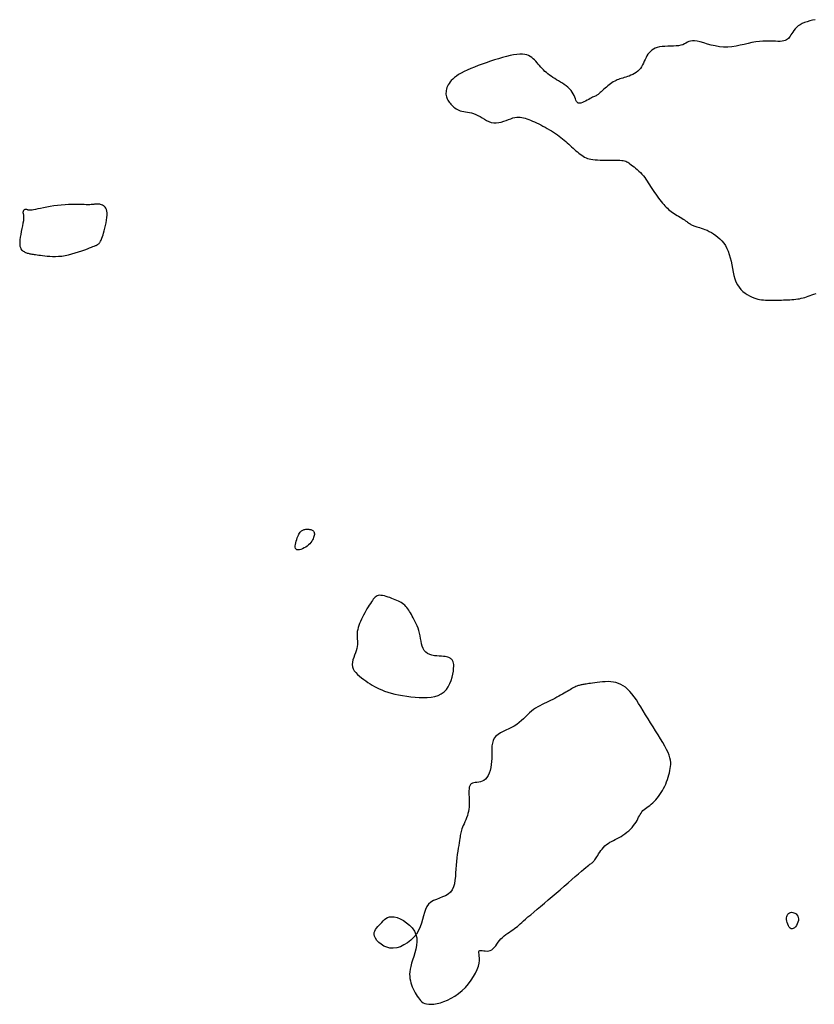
# Model space of a CAD drawing. Header units: millimetres. Extents: x 32690613 to 32693367, y 5343692 to 5344708.
# Tile 813 of 1009: x 32693035 to 32693059, y 5344184 to 5344214. Entities that reach past the tile are written whole.
import ezdxf

# ---------------------------------------------------------------- set-up
doc = ezdxf.new("R2010")
doc.units = ezdxf.units.MM
doc.header["$LTSCALE"] = 20
doc.layers.add('02-DGM_HL_491.50', color=72, linetype='Continuous')
doc.layers.add('02-DGM_HL_492.00', color=82, linetype='Continuous')

msp = doc.modelspace()

# ---------------------------------------------------------------- linework, layer by layer
at = {"layer": '02-DGM_HL_491.50', "elevation": 491.5, "flags": 128}
for points in [[(32693043.97, 5344198.23), (32693043.959, 5344198.197), (32693043.944, 5344198.162), (32693043.926, 5344198.126), (32693043.903, 5344198.088), (32693043.877, 5344198.051), (32693043.845, 5344198.014), (32693043.81, 5344197.978), (32693043.77, 5344197.944), (32693043.725, 5344197.913), (32693043.678, 5344197.885), (32693043.629, 5344197.861), (32693043.581, 5344197.843), (32693043.536, 5344197.832), (32693043.495, 5344197.828), (32693043.461, 5344197.833), (32693043.434, 5344197.848), (32693043.418, 5344197.873), (32693043.409, 5344197.907), (32693043.409, 5344197.948), (32693043.414, 5344197.994), (32693043.424, 5344198.043), (32693043.438, 5344198.093), (32693043.454, 5344198.142), (32693043.471, 5344198.188), (32693043.488, 5344198.23), (32693043.505, 5344198.268), (32693043.522, 5344198.301), (32693043.539, 5344198.331), (32693043.556, 5344198.356), (32693043.574, 5344198.378), (32693043.593, 5344198.396), (32693043.613, 5344198.411), (32693043.634, 5344198.423), (32693043.655, 5344198.432), (32693043.678, 5344198.438), (32693043.701, 5344198.443), (32693043.724, 5344198.445), (32693043.748, 5344198.446), (32693043.772, 5344198.446), (32693043.795, 5344198.446), (32693043.817, 5344198.444), (32693043.839, 5344198.442), (32693043.861, 5344198.439), (32693043.881, 5344198.434), (32693043.899, 5344198.429), (32693043.917, 5344198.421), (32693043.933, 5344198.412), (32693043.947, 5344198.402), (32693043.959, 5344198.388), (32693043.968, 5344198.373), (32693043.976, 5344198.355), (32693043.98, 5344198.335), (32693043.982, 5344198.313), (32693043.982, 5344198.288), (32693043.977, 5344198.26)], [(32693047.869, 5344193.573), (32693047.938, 5344193.646), (32693047.996, 5344193.73), (32693048.044, 5344193.822), (32693048.082, 5344193.918), (32693048.112, 5344194.015), (32693048.133, 5344194.11), (32693048.148, 5344194.198), (32693048.157, 5344194.275), (32693048.161, 5344194.341), (32693048.16, 5344194.394), (32693048.155, 5344194.437), (32693048.147, 5344194.471), (32693048.136, 5344194.498), (32693048.123, 5344194.52), (32693048.108, 5344194.537), (32693048.092, 5344194.553), (32693048.076, 5344194.568), (32693048.057, 5344194.581), (32693048.036, 5344194.594), (32693048.011, 5344194.606), (32693047.982, 5344194.617), (32693047.946, 5344194.626), (32693047.902, 5344194.633), (32693047.851, 5344194.639), (32693047.791, 5344194.643), (32693047.723, 5344194.646), (32693047.652, 5344194.651), (32693047.579, 5344194.659), (32693047.507, 5344194.673), (32693047.438, 5344194.693), (32693047.376, 5344194.722), (32693047.322, 5344194.761), (32693047.278, 5344194.812), (32693047.245, 5344194.873), (32693047.218, 5344194.942), (32693047.197, 5344195.017), (32693047.18, 5344195.096), (32693047.165, 5344195.177), (32693047.15, 5344195.258), (32693047.133, 5344195.337), (32693047.112, 5344195.413), (32693047.089, 5344195.484), (32693047.063, 5344195.552), (32693047.035, 5344195.617), (32693047.006, 5344195.678), (32693046.976, 5344195.736), (32693046.947, 5344195.791), (32693046.918, 5344195.843), (32693046.891, 5344195.893), (32693046.864, 5344195.94), (32693046.838, 5344195.985), (32693046.812, 5344196.027), (32693046.785, 5344196.066), (32693046.758, 5344196.103), (32693046.728, 5344196.137), (32693046.697, 5344196.168), (32693046.663, 5344196.197), (32693046.627, 5344196.223), (32693046.588, 5344196.248), (32693046.547, 5344196.271), (32693046.503, 5344196.293), (32693046.457, 5344196.314), (32693046.408, 5344196.334), (32693046.356, 5344196.355), (32693046.302, 5344196.376), (32693046.246, 5344196.397), (32693046.19, 5344196.416), (32693046.134, 5344196.433), (32693046.08, 5344196.448), (32693046.028, 5344196.459), (32693045.979, 5344196.465), (32693045.935, 5344196.467), (32693045.896, 5344196.462), (32693045.861, 5344196.451), (32693045.83, 5344196.435), (32693045.801, 5344196.413), (32693045.774, 5344196.386), (32693045.748, 5344196.354), (32693045.721, 5344196.316), (32693045.692, 5344196.274), (32693045.661, 5344196.226), (32693045.629, 5344196.175), (32693045.595, 5344196.12), (32693045.56, 5344196.062), (32693045.525, 5344196.002), (32693045.491, 5344195.94), (32693045.457, 5344195.876), (32693045.424, 5344195.813), (32693045.393, 5344195.749), (32693045.365, 5344195.686), (32693045.339, 5344195.623), (32693045.316, 5344195.56), (32693045.297, 5344195.499), (32693045.282, 5344195.439), (32693045.27, 5344195.38), (32693045.264, 5344195.323), (32693045.262, 5344195.267), (32693045.264, 5344195.213), (32693045.267, 5344195.158), (32693045.271, 5344195.104), (32693045.273, 5344195.049), (32693045.272, 5344194.992), (32693045.267, 5344194.934), (32693045.255, 5344194.872), (32693045.236, 5344194.807), (32693045.212, 5344194.74), (32693045.186, 5344194.671), (32693045.161, 5344194.601), (32693045.139, 5344194.531), (32693045.124, 5344194.462), (32693045.118, 5344194.394), (32693045.124, 5344194.328), (32693045.144, 5344194.266), (32693045.178, 5344194.207), (32693045.222, 5344194.151), (32693045.274, 5344194.097), (32693045.333, 5344194.046), (32693045.396, 5344193.997), (32693045.461, 5344193.95), (32693045.527, 5344193.905), (32693045.59, 5344193.861), (32693045.652, 5344193.819), (32693045.715, 5344193.778), (32693045.78, 5344193.74), (32693045.848, 5344193.702), (32693045.921, 5344193.666), (32693046, 5344193.632), (32693046.087, 5344193.599), (32693046.181, 5344193.567), (32693046.284, 5344193.538), (32693046.393, 5344193.51), (32693046.508, 5344193.485), (32693046.627, 5344193.462), (32693046.749, 5344193.443), (32693046.874, 5344193.427), (32693046.999, 5344193.414), (32693047.124, 5344193.406), (32693047.248, 5344193.402), (32693047.368, 5344193.406), (32693047.484, 5344193.417), (32693047.593, 5344193.439), (32693047.695, 5344193.471), (32693047.787, 5344193.515)], [(32693052, 5344193.788), (32693051.973, 5344193.783), (32693051.948, 5344193.777), (32693051.922, 5344193.77), (32693051.897, 5344193.763), (32693051.871, 5344193.754), (32693051.844, 5344193.744), (32693051.816, 5344193.732), (32693051.786, 5344193.718), (32693051.755, 5344193.702), (32693051.721, 5344193.683), (32693051.685, 5344193.663), (32693051.646, 5344193.641), (32693051.606, 5344193.617), (32693051.562, 5344193.591), (32693051.516, 5344193.564), (32693051.468, 5344193.536), (32693051.416, 5344193.506), (32693051.362, 5344193.476), (32693051.306, 5344193.444), (32693051.248, 5344193.413), (32693051.188, 5344193.381), (32693051.126, 5344193.349), (32693051.063, 5344193.317), (32693051, 5344193.286), (32693050.935, 5344193.255), (32693050.87, 5344193.225), (32693050.805, 5344193.193), (32693050.74, 5344193.16), (32693050.676, 5344193.124), (32693050.612, 5344193.086), (32693050.549, 5344193.044), (32693050.488, 5344192.997), (32693050.428, 5344192.945), (32693050.369, 5344192.89), (32693050.309, 5344192.832), (32693050.248, 5344192.772), (32693050.185, 5344192.713), (32693050.118, 5344192.656), (32693050.048, 5344192.601), (32693049.972, 5344192.551), (32693049.891, 5344192.506), (32693049.806, 5344192.465), (32693049.72, 5344192.425), (32693049.637, 5344192.385), (32693049.558, 5344192.344), (32693049.486, 5344192.298), (32693049.424, 5344192.246), (32693049.374, 5344192.186), (32693049.339, 5344192.118), (32693049.317, 5344192.04), (32693049.304, 5344191.956), (32693049.299, 5344191.867), (32693049.298, 5344191.774), (32693049.299, 5344191.679), (32693049.298, 5344191.583), (32693049.294, 5344191.488), (32693049.284, 5344191.396), (32693049.268, 5344191.307), (32693049.247, 5344191.223), (32693049.219, 5344191.145), (32693049.187, 5344191.075), (32693049.15, 5344191.014), (32693049.108, 5344190.963), (32693049.062, 5344190.923), (32693049.013, 5344190.896), (32693048.961, 5344190.879), (32693048.908, 5344190.869), (32693048.856, 5344190.863), (32693048.806, 5344190.859), (32693048.76, 5344190.853), (32693048.719, 5344190.843), (32693048.685, 5344190.825), (32693048.658, 5344190.798), (32693048.639, 5344190.763), (32693048.626, 5344190.719), (32693048.618, 5344190.67), (32693048.614, 5344190.615), (32693048.613, 5344190.557), (32693048.615, 5344190.496), (32693048.617, 5344190.433), (32693048.619, 5344190.371), (32693048.621, 5344190.308), (32693048.621, 5344190.246), (32693048.62, 5344190.183), (32693048.617, 5344190.121), (32693048.61, 5344190.058), (32693048.6, 5344189.995), (32693048.586, 5344189.932), (32693048.568, 5344189.869), (32693048.546, 5344189.806), (32693048.522, 5344189.744), (32693048.496, 5344189.684), (32693048.47, 5344189.627), (32693048.446, 5344189.572), (32693048.423, 5344189.521), (32693048.404, 5344189.474), (32693048.389, 5344189.432), (32693048.378, 5344189.393), (32693048.369, 5344189.355), (32693048.362, 5344189.316), (32693048.356, 5344189.275), (32693048.35, 5344189.231), (32693048.343, 5344189.18), (32693048.334, 5344189.121), (32693048.323, 5344189.054), (32693048.31, 5344188.978), (32693048.295, 5344188.893), (32693048.28, 5344188.802), (32693048.265, 5344188.705), (32693048.252, 5344188.602), (32693048.239, 5344188.495), (32693048.23, 5344188.383), (32693048.223, 5344188.269), (32693048.217, 5344188.155), (32693048.209, 5344188.041), (32693048.197, 5344187.932), (32693048.179, 5344187.828), (32693048.152, 5344187.733), (32693048.114, 5344187.648), (32693048.061, 5344187.576), (32693047.994, 5344187.518), (32693047.914, 5344187.471), (32693047.826, 5344187.432), (32693047.735, 5344187.397), (32693047.643, 5344187.361), (32693047.555, 5344187.322), (32693047.476, 5344187.275), (32693047.408, 5344187.217), (32693047.356, 5344187.145), (32693047.315, 5344187.06), (32693047.283, 5344186.966), (32693047.255, 5344186.864), (32693047.227, 5344186.756), (32693047.196, 5344186.646), (32693047.157, 5344186.535), (32693047.105, 5344186.427), (32693047.04, 5344186.323), (32693046.96, 5344186.226), (32693046.87, 5344186.137), (32693046.772, 5344186.059), (32693046.668, 5344185.994), (32693046.561, 5344185.944), (32693046.454, 5344185.911), (32693046.348, 5344185.897), (32693046.246, 5344185.903), (32693046.15, 5344185.926), (32693046.062, 5344185.964), (32693045.983, 5344186.014), (32693045.914, 5344186.071), (32693045.857, 5344186.132), (32693045.814, 5344186.195), (32693045.786, 5344186.256), (32693045.773, 5344186.312), (32693045.775, 5344186.364), (32693045.79, 5344186.412), (32693045.814, 5344186.458), (32693045.845, 5344186.501), (32693045.882, 5344186.544), (32693045.921, 5344186.586), (32693045.962, 5344186.628), (32693046.001, 5344186.672), (32693046.041, 5344186.715), (32693046.082, 5344186.755), (32693046.127, 5344186.79), (32693046.177, 5344186.817), (32693046.234, 5344186.836), (32693046.299, 5344186.842), (32693046.375, 5344186.835), (32693046.461, 5344186.813), (32693046.554, 5344186.775), (32693046.651, 5344186.725), (32693046.746, 5344186.662), (32693046.836, 5344186.588), (32693046.915, 5344186.504), (32693046.98, 5344186.412), (32693047.026, 5344186.313), (32693047.051, 5344186.207), (32693047.056, 5344186.097), (32693047.045, 5344185.984), (32693047.023, 5344185.871), (32693046.993, 5344185.759), (32693046.959, 5344185.649), (32693046.924, 5344185.544), (32693046.894, 5344185.446), (32693046.87, 5344185.355), (32693046.853, 5344185.271), (32693046.843, 5344185.193), (32693046.838, 5344185.12), (32693046.84, 5344185.052), (32693046.847, 5344184.986), (32693046.859, 5344184.923), (32693046.875, 5344184.861), (32693046.895, 5344184.799), (32693046.918, 5344184.738), (32693046.944, 5344184.678), (32693046.973, 5344184.62), (32693047.003, 5344184.564), (32693047.035, 5344184.51), (32693047.068, 5344184.459), (32693047.101, 5344184.411), (32693047.134, 5344184.368), (32693047.168, 5344184.328), (32693047.206, 5344184.294), (32693047.247, 5344184.266), (32693047.294, 5344184.243), (32693047.348, 5344184.227), (32693047.411, 5344184.219), (32693047.484, 5344184.218), (32693047.567, 5344184.225), (32693047.66, 5344184.241), (32693047.76, 5344184.266), (32693047.866, 5344184.3), (32693047.975, 5344184.345), (32693048.086, 5344184.4), (32693048.197, 5344184.465), (32693048.305, 5344184.542), (32693048.409, 5344184.629), (32693048.507, 5344184.726), (32693048.598, 5344184.829), (32693048.68, 5344184.937), (32693048.753, 5344185.046), (32693048.815, 5344185.154), (32693048.864, 5344185.258), (32693048.899, 5344185.357), (32693048.919, 5344185.448), (32693048.928, 5344185.53), (32693048.928, 5344185.602), (32693048.923, 5344185.666), (32693048.917, 5344185.719), (32693048.912, 5344185.762), (32693048.913, 5344185.795), (32693048.922, 5344185.817), (32693048.943, 5344185.828), (32693048.974, 5344185.83), (32693049.013, 5344185.828), (32693049.058, 5344185.822), (32693049.106, 5344185.817), (32693049.157, 5344185.814), (32693049.207, 5344185.818), (32693049.255, 5344185.83), (32693049.3, 5344185.853), (32693049.34, 5344185.885), (32693049.379, 5344185.925), (32693049.417, 5344185.972), (32693049.454, 5344186.022), (32693049.492, 5344186.074), (32693049.532, 5344186.126), (32693049.575, 5344186.176), (32693049.622, 5344186.223), (32693049.672, 5344186.266), (32693049.724, 5344186.307), (32693049.777, 5344186.345), (32693049.83, 5344186.382), (32693049.883, 5344186.417), (32693049.933, 5344186.45), (32693049.98, 5344186.484), (32693050.024, 5344186.517), (32693050.066, 5344186.551), (32693050.108, 5344186.587), (32693050.152, 5344186.626), (32693050.2, 5344186.669), (32693050.253, 5344186.717), (32693050.313, 5344186.771), (32693050.384, 5344186.833), (32693050.465, 5344186.902), (32693050.556, 5344186.979), (32693050.655, 5344187.063), (32693050.762, 5344187.152), (32693050.875, 5344187.246), (32693050.991, 5344187.343), (32693051.111, 5344187.444), (32693051.231, 5344187.547), (32693051.352, 5344187.651), (32693051.471, 5344187.755), (32693051.587, 5344187.856), (32693051.698, 5344187.954), (32693051.802, 5344188.045), (32693051.898, 5344188.129), (32693051.984, 5344188.204), (32693052.058, 5344188.267), (32693052.12, 5344188.319), (32693052.17, 5344188.359), (32693052.21, 5344188.39), (32693052.242, 5344188.413), (32693052.267, 5344188.43), (32693052.287, 5344188.443), (32693052.303, 5344188.455), (32693052.317, 5344188.465), (32693052.33, 5344188.477), (32693052.343, 5344188.49), (32693052.357, 5344188.506), (32693052.372, 5344188.525), (32693052.388, 5344188.547), (32693052.405, 5344188.573), (32693052.425, 5344188.603), (32693052.448, 5344188.638), (32693052.473, 5344188.679), (32693052.502, 5344188.723), (32693052.534, 5344188.771), (32693052.568, 5344188.82), (32693052.606, 5344188.868), (32693052.646, 5344188.916), (32693052.689, 5344188.961), (32693052.735, 5344189.001), (32693052.784, 5344189.037), (32693052.834, 5344189.069), (32693052.887, 5344189.098), (32693052.942, 5344189.125), (32693052.998, 5344189.152), (32693053.055, 5344189.18), (32693053.113, 5344189.21), (32693053.172, 5344189.244), (32693053.231, 5344189.282), (32693053.29, 5344189.323), (32693053.347, 5344189.369), (32693053.403, 5344189.417), (32693053.455, 5344189.467), (32693053.504, 5344189.518), (32693053.549, 5344189.57), (32693053.588, 5344189.621), (32693053.622, 5344189.673), (32693053.651, 5344189.723), (32693053.676, 5344189.771), (32693053.7, 5344189.818), (32693053.723, 5344189.864), (32693053.746, 5344189.907), (32693053.771, 5344189.947), (32693053.799, 5344189.984), (32693053.83, 5344190.019), (32693053.866, 5344190.051), (32693053.905, 5344190.082), (32693053.946, 5344190.112), (32693053.989, 5344190.144), (32693054.034, 5344190.176), (32693054.079, 5344190.211), (32693054.125, 5344190.249), (32693054.17, 5344190.292), (32693054.214, 5344190.338), (32693054.257, 5344190.388), (32693054.299, 5344190.441), (32693054.339, 5344190.498), (32693054.378, 5344190.557), (32693054.415, 5344190.619), (32693054.449, 5344190.682), (32693054.481, 5344190.748), (32693054.511, 5344190.815), (32693054.538, 5344190.883), (32693054.562, 5344190.951), (32693054.584, 5344191.019), (32693054.604, 5344191.086), (32693054.621, 5344191.152), (32693054.637, 5344191.217), (32693054.649, 5344191.279), (32693054.658, 5344191.34), (32693054.663, 5344191.401), (32693054.662, 5344191.465), (32693054.654, 5344191.531), (32693054.639, 5344191.602), (32693054.615, 5344191.679), (32693054.581, 5344191.762), (32693054.537, 5344191.854), (32693054.483, 5344191.954), (32693054.422, 5344192.059), (32693054.354, 5344192.171), (32693054.282, 5344192.286), (32693054.207, 5344192.405), (32693054.131, 5344192.525), (32693054.055, 5344192.647), (32693053.981, 5344192.769), (32693053.909, 5344192.89), (32693053.838, 5344193.008), (32693053.768, 5344193.123), (32693053.7, 5344193.232), (32693053.633, 5344193.334), (32693053.566, 5344193.429), (32693053.5, 5344193.515), (32693053.435, 5344193.591), (32693053.369, 5344193.657), (32693053.303, 5344193.713), (32693053.235, 5344193.76), (32693053.166, 5344193.799), (32693053.095, 5344193.83), (32693053.021, 5344193.853), (32693052.944, 5344193.869), (32693052.864, 5344193.878), (32693052.782, 5344193.882), (32693052.698, 5344193.881), (32693052.616, 5344193.876), (32693052.535, 5344193.869), (32693052.458, 5344193.86), (32693052.386, 5344193.85), (32693052.32, 5344193.84), (32693052.262, 5344193.831), (32693052.21, 5344193.823), (32693052.165, 5344193.816), (32693052.124, 5344193.81), (32693052.089, 5344193.804), (32693052.057, 5344193.799), (32693052.027, 5344193.793)], [(32693058.489, 5344186.774), (32693058.486, 5344186.726), (32693058.474, 5344186.675), (32693058.455, 5344186.626), (32693058.43, 5344186.579), (32693058.401, 5344186.538), (32693058.369, 5344186.506), (32693058.335, 5344186.484), (32693058.301, 5344186.475), (32693058.268, 5344186.481), (32693058.238, 5344186.501), (32693058.21, 5344186.531), (32693058.186, 5344186.57), (32693058.166, 5344186.614), (32693058.15, 5344186.663), (32693058.139, 5344186.712), (32693058.134, 5344186.76), (32693058.135, 5344186.805), (32693058.143, 5344186.846), (32693058.155, 5344186.882), (32693058.173, 5344186.913), (32693058.194, 5344186.938), (32693058.22, 5344186.957), (32693058.249, 5344186.97), (32693058.281, 5344186.975), (32693058.316, 5344186.972), (32693058.351, 5344186.962), (32693058.385, 5344186.946), (32693058.417, 5344186.923), (32693058.445, 5344186.894), (32693058.467, 5344186.859), (32693058.483, 5344186.819)]]:
    msp.add_lwpolyline(points, close=True, dxfattribs=at)
at = {"layer": '02-DGM_HL_492.00', "elevation": 492, "flags": 128}
msp.add_lwpolyline([(32693058.992, 5344213.708), (32693058.912, 5344213.69), (32693058.831, 5344213.67), (32693058.751, 5344213.647), (32693058.674, 5344213.621), (32693058.602, 5344213.592), (32693058.536, 5344213.558), (32693058.479, 5344213.52), (32693058.43, 5344213.477), (32693058.388, 5344213.432), (32693058.351, 5344213.386), (32693058.319, 5344213.339), (32693058.29, 5344213.294), (32693058.264, 5344213.251), (32693058.239, 5344213.212), (32693058.213, 5344213.177), (32693058.187, 5344213.147), (32693058.159, 5344213.121), (32693058.127, 5344213.101), (32693058.09, 5344213.084), (32693058.048, 5344213.072), (32693057.998, 5344213.063), (32693057.941, 5344213.059), (32693057.873, 5344213.058), (32693057.798, 5344213.06), (32693057.714, 5344213.062), (32693057.623, 5344213.065), (32693057.527, 5344213.065), (32693057.424, 5344213.062), (32693057.318, 5344213.055), (32693057.207, 5344213.041), (32693057.094, 5344213.021), (32693056.978, 5344212.996), (32693056.86, 5344212.969), (32693056.74, 5344212.942), (32693056.618, 5344212.918), (32693056.495, 5344212.899), (32693056.371, 5344212.888), (32693056.246, 5344212.887), (32693056.121, 5344212.899), (32693055.997, 5344212.92), (32693055.876, 5344212.948), (32693055.759, 5344212.979), (32693055.65, 5344213.011), (32693055.548, 5344213.04), (32693055.457, 5344213.062), (32693055.377, 5344213.076), (32693055.31, 5344213.077), (32693055.253, 5344213.069), (32693055.204, 5344213.053), (32693055.16, 5344213.031), (32693055.116, 5344213.007), (32693055.072, 5344212.982), (32693055.022, 5344212.959), (32693054.965, 5344212.94), (32693054.898, 5344212.928), (32693054.823, 5344212.92), (32693054.742, 5344212.916), (32693054.657, 5344212.913), (32693054.571, 5344212.911), (32693054.486, 5344212.908), (32693054.404, 5344212.902), (32693054.328, 5344212.892), (32693054.259, 5344212.875), (32693054.198, 5344212.854), (32693054.144, 5344212.826), (32693054.095, 5344212.794), (32693054.052, 5344212.757), (32693054.014, 5344212.716), (32693053.98, 5344212.671), (32693053.949, 5344212.623), (32693053.921, 5344212.571), (32693053.894, 5344212.517), (32693053.869, 5344212.462), (32693053.843, 5344212.407), (32693053.815, 5344212.352), (32693053.786, 5344212.3), (32693053.753, 5344212.25), (32693053.715, 5344212.205), (32693053.673, 5344212.164), (32693053.626, 5344212.127), (32693053.576, 5344212.096), (32693053.523, 5344212.067), (32693053.47, 5344212.043), (32693053.417, 5344212.021), (32693053.365, 5344212.003), (32693053.315, 5344211.986), (32693053.268, 5344211.972), (32693053.223, 5344211.959), (32693053.181, 5344211.946), (32693053.14, 5344211.933), (32693053.101, 5344211.92), (32693053.061, 5344211.904), (32693053.022, 5344211.887), (32693052.982, 5344211.866), (32693052.94, 5344211.842), (32693052.898, 5344211.815), (32693052.856, 5344211.785), (32693052.814, 5344211.754), (32693052.773, 5344211.722), (32693052.733, 5344211.689), (32693052.696, 5344211.658), (32693052.661, 5344211.627), (32693052.63, 5344211.599), (32693052.601, 5344211.572), (32693052.575, 5344211.547), (32693052.551, 5344211.525), (32693052.528, 5344211.504), (32693052.507, 5344211.486), (32693052.486, 5344211.47), (32693052.466, 5344211.455), (32693052.445, 5344211.443), (32693052.424, 5344211.432), (32693052.402, 5344211.421), (32693052.377, 5344211.41), (32693052.35, 5344211.398), (32693052.32, 5344211.384), (32693052.286, 5344211.367), (32693052.248, 5344211.347), (32693052.204, 5344211.322), (32693052.158, 5344211.296), (32693052.109, 5344211.269), (32693052.06, 5344211.245), (32693052.013, 5344211.224), (32693051.967, 5344211.211), (32693051.927, 5344211.205), (32693051.891, 5344211.21), (32693051.863, 5344211.228), (32693051.84, 5344211.256), (32693051.821, 5344211.293), (32693051.803, 5344211.337), (32693051.785, 5344211.386), (32693051.765, 5344211.438), (32693051.741, 5344211.491), (32693051.712, 5344211.542), (32693051.675, 5344211.592), (32693051.631, 5344211.639), (32693051.582, 5344211.683), (32693051.529, 5344211.725), (32693051.473, 5344211.765), (32693051.415, 5344211.804), (32693051.357, 5344211.841), (32693051.298, 5344211.877), (32693051.241, 5344211.911), (32693051.186, 5344211.946), (32693051.133, 5344211.98), (32693051.081, 5344212.014), (32693051.031, 5344212.049), (32693050.983, 5344212.085), (32693050.937, 5344212.122), (32693050.892, 5344212.161), (32693050.85, 5344212.202), (32693050.809, 5344212.245), (32693050.77, 5344212.288), (32693050.731, 5344212.332), (32693050.693, 5344212.376), (32693050.656, 5344212.419), (32693050.618, 5344212.462), (32693050.579, 5344212.502), (32693050.539, 5344212.54), (32693050.497, 5344212.574), (32693050.452, 5344212.605), (32693050.403, 5344212.631), (32693050.348, 5344212.652), (32693050.286, 5344212.667), (32693050.217, 5344212.676), (32693050.138, 5344212.676), (32693050.05, 5344212.669), (32693049.953, 5344212.655), (32693049.849, 5344212.634), (32693049.738, 5344212.607), (32693049.622, 5344212.575), (32693049.503, 5344212.54), (32693049.381, 5344212.502), (32693049.257, 5344212.461), (32693049.134, 5344212.419), (32693049.012, 5344212.376), (32693048.893, 5344212.332), (32693048.778, 5344212.288), (32693048.667, 5344212.243), (32693048.564, 5344212.198), (32693048.468, 5344212.152), (32693048.382, 5344212.107), (32693048.305, 5344212.063), (32693048.238, 5344212.018), (32693048.18, 5344211.974), (32693048.13, 5344211.931), (32693048.087, 5344211.887), (32693048.051, 5344211.844), (32693048.02, 5344211.801), (32693047.995, 5344211.759), (32693047.974, 5344211.716), (32693047.956, 5344211.674), (32693047.943, 5344211.632), (32693047.934, 5344211.591), (32693047.928, 5344211.551), (32693047.926, 5344211.512), (32693047.927, 5344211.473), (32693047.932, 5344211.436), (32693047.941, 5344211.401), (32693047.952, 5344211.367), (32693047.966, 5344211.333), (32693047.983, 5344211.301), (32693048.003, 5344211.27), (32693048.024, 5344211.239), (32693048.048, 5344211.208), (32693048.073, 5344211.178), (32693048.1, 5344211.148), (32693048.129, 5344211.118), (32693048.16, 5344211.09), (32693048.193, 5344211.063), (32693048.229, 5344211.038), (32693048.268, 5344211.015), (32693048.31, 5344210.996), (32693048.356, 5344210.98), (32693048.405, 5344210.968), (32693048.458, 5344210.959), (32693048.513, 5344210.951), (32693048.571, 5344210.942), (32693048.631, 5344210.931), (32693048.693, 5344210.917), (32693048.755, 5344210.899), (32693048.819, 5344210.873), (32693048.883, 5344210.841), (32693048.947, 5344210.804), (32693049.012, 5344210.764), (32693049.078, 5344210.724), (32693049.146, 5344210.686), (32693049.215, 5344210.654), (32693049.285, 5344210.63), (32693049.357, 5344210.616), (32693049.431, 5344210.615), (32693049.507, 5344210.624), (32693049.582, 5344210.642), (32693049.658, 5344210.665), (32693049.731, 5344210.691), (32693049.803, 5344210.718), (32693049.871, 5344210.743), (32693049.935, 5344210.764), (32693049.995, 5344210.779), (32693050.05, 5344210.788), (32693050.103, 5344210.791), (32693050.153, 5344210.788), (32693050.202, 5344210.782), (32693050.252, 5344210.771), (32693050.301, 5344210.756), (32693050.353, 5344210.739), (32693050.407, 5344210.719), (32693050.464, 5344210.696), (32693050.522, 5344210.672), (32693050.583, 5344210.645), (32693050.644, 5344210.617), (32693050.707, 5344210.586), (32693050.77, 5344210.555), (32693050.834, 5344210.521), (32693050.898, 5344210.487), (32693050.962, 5344210.451), (32693051.025, 5344210.414), (32693051.087, 5344210.377), (32693051.147, 5344210.338), (32693051.206, 5344210.299), (32693051.264, 5344210.26), (32693051.319, 5344210.221), (32693051.371, 5344210.181), (32693051.421, 5344210.141), (32693051.469, 5344210.101), (32693051.516, 5344210.061), (32693051.561, 5344210.022), (32693051.605, 5344209.982), (32693051.649, 5344209.942), (32693051.692, 5344209.902), (32693051.736, 5344209.862), (32693051.779, 5344209.822), (32693051.822, 5344209.783), (32693051.865, 5344209.746), (32693051.908, 5344209.711), (32693051.951, 5344209.677), (32693051.994, 5344209.646), (32693052.037, 5344209.619), (32693052.08, 5344209.594), (32693052.124, 5344209.573), (32693052.17, 5344209.555), (32693052.218, 5344209.54), (32693052.272, 5344209.528), (32693052.33, 5344209.518), (32693052.395, 5344209.511), (32693052.468, 5344209.506), (32693052.548, 5344209.503), (32693052.635, 5344209.501), (32693052.725, 5344209.501), (32693052.815, 5344209.501), (32693052.904, 5344209.501), (32693052.989, 5344209.501), (32693053.067, 5344209.501), (32693053.135, 5344209.498), (32693053.192, 5344209.494), (32693053.239, 5344209.488), (32693053.279, 5344209.479), (32693053.312, 5344209.468), (32693053.343, 5344209.454), (32693053.372, 5344209.437), (32693053.402, 5344209.416), (32693053.436, 5344209.391), (32693053.474, 5344209.363), (32693053.517, 5344209.331), (32693053.562, 5344209.296), (32693053.61, 5344209.257), (32693053.659, 5344209.216), (32693053.708, 5344209.173), (32693053.755, 5344209.127), (32693053.8, 5344209.08), (32693053.842, 5344209.03), (32693053.881, 5344208.98), (32693053.918, 5344208.928), (32693053.954, 5344208.875), (32693053.989, 5344208.821), (32693054.024, 5344208.765), (32693054.059, 5344208.709), (32693054.095, 5344208.652), (32693054.133, 5344208.594), (32693054.172, 5344208.536), (32693054.212, 5344208.478), (32693054.253, 5344208.421), (32693054.294, 5344208.366), (32693054.334, 5344208.313), (32693054.374, 5344208.262), (32693054.413, 5344208.215), (32693054.451, 5344208.171), (32693054.487, 5344208.131), (32693054.524, 5344208.094), (32693054.56, 5344208.059), (32693054.597, 5344208.026), (32693054.635, 5344207.995), (32693054.674, 5344207.965), (32693054.716, 5344207.935), (32693054.76, 5344207.905), (32693054.806, 5344207.876), (32693054.853, 5344207.847), (32693054.899, 5344207.819), (32693054.946, 5344207.791), (32693054.99, 5344207.764), (32693055.033, 5344207.738), (32693055.072, 5344207.712), (32693055.108, 5344207.688), (32693055.14, 5344207.666), (32693055.169, 5344207.644), (32693055.195, 5344207.624), (32693055.22, 5344207.606), (32693055.243, 5344207.59), (32693055.265, 5344207.575), (32693055.286, 5344207.562), (32693055.308, 5344207.552), (32693055.33, 5344207.542), (32693055.354, 5344207.534), (32693055.38, 5344207.526), (32693055.409, 5344207.517), (32693055.442, 5344207.508), (32693055.48, 5344207.497), (32693055.524, 5344207.483), (32693055.574, 5344207.467), (32693055.629, 5344207.448), (32693055.688, 5344207.426), (32693055.751, 5344207.399), (32693055.816, 5344207.369), (32693055.882, 5344207.334), (32693055.948, 5344207.294), (32693056.014, 5344207.249), (32693056.077, 5344207.199), (32693056.138, 5344207.143), (32693056.195, 5344207.081), (32693056.249, 5344207.014), (32693056.299, 5344206.94), (32693056.344, 5344206.859), (32693056.383, 5344206.772), (32693056.417, 5344206.679), (32693056.445, 5344206.579), (32693056.468, 5344206.473), (32693056.488, 5344206.365), (32693056.508, 5344206.256), (32693056.529, 5344206.149), (32693056.552, 5344206.044), (32693056.581, 5344205.945), (32693056.616, 5344205.853), (32693056.659, 5344205.769), (32693056.71, 5344205.695), (32693056.766, 5344205.629), (32693056.827, 5344205.57), (32693056.89, 5344205.52), (32693056.956, 5344205.476), (32693057.022, 5344205.438), (32693057.086, 5344205.406), (32693057.149, 5344205.38), (32693057.209, 5344205.359), (32693057.268, 5344205.342), (32693057.326, 5344205.329), (32693057.383, 5344205.32), (32693057.44, 5344205.313), (32693057.497, 5344205.308), (32693057.555, 5344205.306), (32693057.614, 5344205.304), (32693057.673, 5344205.303), (32693057.734, 5344205.303), (32693057.795, 5344205.304), (32693057.856, 5344205.306), (32693057.918, 5344205.308), (32693057.981, 5344205.31), (32693058.043, 5344205.313), (32693058.105, 5344205.315), (32693058.168, 5344205.318), (32693058.229, 5344205.321), (32693058.29, 5344205.325), (32693058.35, 5344205.33), (32693058.409, 5344205.336), (32693058.466, 5344205.343), (32693058.521, 5344205.352), (32693058.575, 5344205.363), (32693058.627, 5344205.376), (32693058.678, 5344205.39), (32693058.73, 5344205.406), (32693058.783, 5344205.424), (32693058.837, 5344205.444), (32693058.894, 5344205.465), (32693058.954, 5344205.487), (32693059.017, 5344205.511)], dxfattribs=at)
msp.add_lwpolyline([(32693035.409, 5344208.006), (32693035.397, 5344208.01), (32693035.384, 5344208.014), (32693035.371, 5344208.018), (32693035.357, 5344208.022), (32693035.343, 5344208.025), (32693035.329, 5344208.026), (32693035.316, 5344208.025), (32693035.303, 5344208.021), (32693035.291, 5344208.015), (32693035.281, 5344208.007), (32693035.271, 5344207.996), (32693035.263, 5344207.984), (32693035.257, 5344207.971), (32693035.253, 5344207.957), (32693035.251, 5344207.942), (32693035.251, 5344207.927), (32693035.253, 5344207.912), (32693035.258, 5344207.896), (32693035.262, 5344207.877), (32693035.267, 5344207.854), (32693035.27, 5344207.825), (32693035.271, 5344207.788), (32693035.268, 5344207.741), (32693035.262, 5344207.684), (32693035.25, 5344207.616), (32693035.235, 5344207.538), (32693035.218, 5344207.453), (32693035.2, 5344207.365), (32693035.183, 5344207.277), (32693035.168, 5344207.191), (32693035.158, 5344207.11), (32693035.152, 5344207.038), (32693035.154, 5344206.976), (32693035.161, 5344206.924), (32693035.174, 5344206.881), (32693035.19, 5344206.846), (32693035.21, 5344206.818), (32693035.233, 5344206.796), (32693035.257, 5344206.777), (32693035.282, 5344206.762), (32693035.306, 5344206.749), (32693035.33, 5344206.738), (32693035.355, 5344206.728), (32693035.38, 5344206.72), (32693035.406, 5344206.713), (32693035.433, 5344206.706), (32693035.461, 5344206.7), (32693035.49, 5344206.695), (32693035.521, 5344206.689), (32693035.555, 5344206.683), (32693035.591, 5344206.677), (32693035.631, 5344206.671), (32693035.675, 5344206.665), (32693035.723, 5344206.659), (32693035.777, 5344206.652), (32693035.837, 5344206.644), (32693035.903, 5344206.637), (32693035.975, 5344206.629), (32693036.053, 5344206.623), (32693036.136, 5344206.619), (32693036.223, 5344206.619), (32693036.315, 5344206.622), (32693036.411, 5344206.63), (32693036.511, 5344206.645), (32693036.613, 5344206.665), (32693036.717, 5344206.691), (32693036.819, 5344206.721), (32693036.919, 5344206.753), (32693037.014, 5344206.786), (32693037.102, 5344206.818), (32693037.18, 5344206.848), (32693037.248, 5344206.874), (32693037.304, 5344206.895), (32693037.348, 5344206.912), (32693037.382, 5344206.925), (32693037.408, 5344206.935), (32693037.428, 5344206.942), (32693037.443, 5344206.948), (32693037.455, 5344206.954), (32693037.465, 5344206.959), (32693037.476, 5344206.964), (32693037.486, 5344206.97), (32693037.497, 5344206.978), (32693037.508, 5344206.987), (32693037.519, 5344206.997), (32693037.531, 5344207.008), (32693037.542, 5344207.022), (32693037.554, 5344207.038), (32693037.566, 5344207.056), (32693037.578, 5344207.077), (32693037.591, 5344207.102), (32693037.605, 5344207.132), (32693037.619, 5344207.167), (32693037.635, 5344207.21), (32693037.651, 5344207.26), (32693037.669, 5344207.319), (32693037.688, 5344207.386), (32693037.708, 5344207.461), (32693037.727, 5344207.54), (32693037.744, 5344207.621), (32693037.759, 5344207.702), (32693037.769, 5344207.781), (32693037.775, 5344207.854), (32693037.774, 5344207.919), (32693037.767, 5344207.975), (32693037.754, 5344208.022), (32693037.735, 5344208.061), (32693037.713, 5344208.093), (32693037.688, 5344208.118), (32693037.661, 5344208.137), (32693037.633, 5344208.153), (32693037.605, 5344208.164), (32693037.579, 5344208.173), (32693037.553, 5344208.179), (32693037.529, 5344208.183), (32693037.506, 5344208.185), (32693037.483, 5344208.186), (32693037.461, 5344208.185), (32693037.44, 5344208.184), (32693037.42, 5344208.182), (32693037.399, 5344208.179), (32693037.378, 5344208.176), (32693037.354, 5344208.174), (32693037.327, 5344208.171), (32693037.294, 5344208.169), (32693037.254, 5344208.167), (32693037.206, 5344208.166), (32693037.149, 5344208.166), (32693037.081, 5344208.168), (32693037.004, 5344208.169), (32693036.917, 5344208.171), (32693036.824, 5344208.172), (32693036.724, 5344208.172), (32693036.619, 5344208.169), (32693036.511, 5344208.164), (32693036.4, 5344208.156), (32693036.288, 5344208.144), (32693036.176, 5344208.128), (32693036.067, 5344208.111), (32693035.962, 5344208.093), (32693035.863, 5344208.074), (32693035.773, 5344208.056), (32693035.692, 5344208.04), (32693035.624, 5344208.025), (32693035.568, 5344208.015), (32693035.525, 5344208.007), (32693035.491, 5344208.002), (32693035.466, 5344207.999), (32693035.447, 5344207.999), (32693035.432, 5344208), (32693035.42, 5344208.002)], close=True, dxfattribs=at)

doc.saveas('drawing.dxf')
